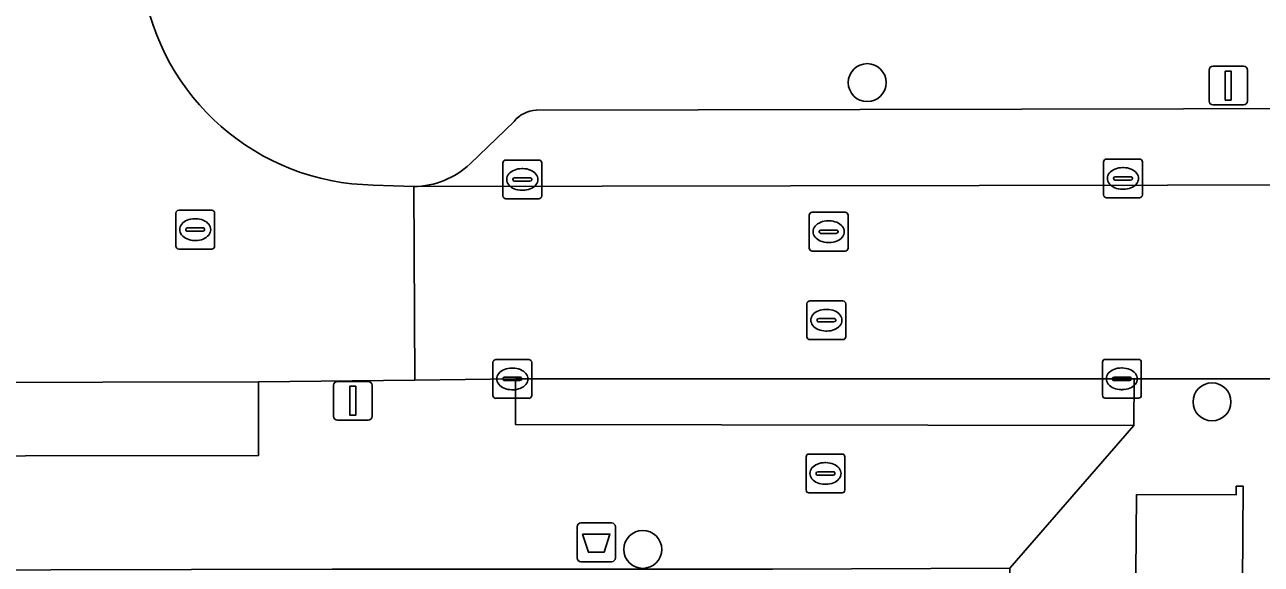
# Model space of a CAD drawing. Extents: x 160732 to 162107, y 387428 to 388479.
# Drawn here: x 161367.53 to 161399.42, y 387899.63 to 387913.54 of the extents above; entities that cross this region are included whole.
import ezdxf

# ---------------------------------------------------------------- set-up
doc = ezdxf.new("R2010")
doc.units = 0
for name, color, linetype in [('IMGEO_Afvalbak', 7, 'Continuous'), ('IMGEO_Boom', 7, 'Continuous'), ('IMGEO_Kolk', 7, 'Continuous'), ('IMGEO_Lichtmast', 7, 'Continuous'), ('IMGEO_Pand', 7, 'Continuous'), ('IMGEO_Parkeervlak_open', 7, 'Continuous'), ('IMGEO_Rijbaan_lokaal_open', 7, 'Continuous'), ('IMGEO_Rioolput', 7, 'Continuous'), ('IMGEO_Voetpad_open', 7, 'Continuous')]:
    doc.layers.add(name, color=color, linetype=linetype)

msp = doc.modelspace()

# ---------------------------------------------------------------- linework, layer by layer
at = {"layer": 'IMGEO_Afvalbak'}
for p, q in [((161381.775, 387899.795), (161381.775, 387900.595)), ((161381.775, 387900.595), (161381.775, 387899.795)), ((161381.875, 387900.695), (161382.665, 387900.695)), ((161382.665, 387900.695), (161381.875, 387900.695)), ((161382.765, 387900.595), (161382.765, 387899.795)), ((161382.765, 387899.795), (161382.765, 387900.595)), ((161382.665, 387899.695), (161381.875, 387899.695)), ((161381.875, 387899.695), (161382.665, 387899.695))]:
    msp.add_line(p, q, dxfattribs=at)
msp.add_lwpolyline([(161381.918, 387900.409), (161382.622, 387900.409), (161382.473, 387899.939), (161382.067, 387899.939), (161381.918, 387900.409)], dxfattribs=at)
for centre, start, end in [((161381.875, 387900.595), 90, 180), ((161381.875, 387900.595), 90, 180), ((161382.665, 387900.595), 0, 90), ((161382.665, 387900.595), 360, 90), ((161381.875, 387899.795), 180, 270), ((161381.875, 387899.795), 180, 270), ((161382.665, 387899.795), 270, 0), ((161382.665, 387899.795), 270, 0)]:
    msp.add_arc(centre, 0.1, start, end, dxfattribs=at)
at = {"layer": 'IMGEO_Boom'}
for centre in [(161389.259, 387912.05), (161398.151, 387903.818), (161383.47, 387900.013)]:
    msp.add_circle(centre, 0.489, dxfattribs=at)
at = {"layer": 'IMGEO_Kolk'}
for p, q in [((161379.938, 387910.053), (161380.79, 387910.053)), ((161395.429, 387910.079), (161396.281, 387910.079)), ((161379.863, 387909.127), (161379.863, 387909.979)), ((161380.351, 387909.833), (161380.376, 387909.833)), ((161380.864, 387909.979), (161380.864, 387909.127)), ((161395.354, 387909.153), (161395.354, 387910.005)), ((161395.842, 387909.859), (161395.867, 387909.859)), ((161396.355, 387910.005), (161396.355, 387909.153)), ((161380.122, 387909.547), (161380.122, 387909.559)), ((161380.56, 387909.51), (161380.162, 387909.51)), ((161380.165, 387909.596), (161380.563, 387909.596)), ((161380.606, 387909.559), (161380.606, 387909.547)), ((161395.613, 387909.573), (161395.613, 387909.585)), ((161396.051, 387909.536), (161395.653, 387909.536)), ((161395.656, 387909.622), (161396.054, 387909.622)), ((161396.097, 387909.585), (161396.097, 387909.573)), ((161380.79, 387909.053), (161379.938, 387909.053)), ((161380.374, 387909.273), (161380.349, 387909.273)), ((161396.281, 387909.079), (161395.429, 387909.079)), ((161395.865, 387909.299), (161395.84, 387909.299)), ((161379.68, 387904.909), (161380.532, 387904.909)), ((161395.4, 387904.912), (161396.252, 387904.912)), ((161379.605, 387903.983), (161379.605, 387904.835)), ((161380.093, 387904.689), (161380.118, 387904.689)), ((161380.606, 387904.835), (161380.606, 387903.983)), ((161395.325, 387903.986), (161395.325, 387904.838)), ((161395.813, 387904.692), (161395.838, 387904.692)), ((161396.326, 387904.838), (161396.326, 387903.986)), ((161379.864, 387904.403), (161379.864, 387904.415)), ((161380.302, 387904.366), (161379.904, 387904.366)), ((161379.907, 387904.452), (161380.305, 387904.452)), ((161380.348, 387904.415), (161380.348, 387904.403)), ((161395.584, 387904.406), (161395.584, 387904.418)), ((161396.022, 387904.369), (161395.624, 387904.369)), ((161395.627, 387904.455), (161396.025, 387904.455)), ((161396.068, 387904.418), (161396.068, 387904.406)), ((161380.116, 387904.129), (161380.091, 387904.129)), ((161395.836, 387904.132), (161395.811, 387904.132)), ((161380.532, 387903.909), (161379.68, 387903.909)), ((161396.252, 387903.912), (161395.4, 387903.912))]:
    msp.add_line(p, q, dxfattribs=at)
for points in [[(161379.938, 387910.053), (161380.79, 387910.053)], [(161395.429, 387910.079), (161396.281, 387910.079)], [(161379.863, 387909.127), (161379.863, 387909.979)], [(161380.864, 387909.979), (161380.864, 387909.127)], [(161395.354, 387909.153), (161395.354, 387910.005)], [(161396.355, 387910.005), (161396.355, 387909.153)], [(161380.79, 387909.053), (161379.938, 387909.053)], [(161396.281, 387909.079), (161395.429, 387909.079)], [(161379.68, 387904.909), (161380.532, 387904.909)], [(161395.4, 387904.912), (161396.252, 387904.912)], [(161379.605, 387903.983), (161379.605, 387904.835)], [(161380.606, 387904.835), (161380.606, 387903.983)], [(161395.325, 387903.986), (161395.325, 387904.838)], [(161396.326, 387904.838), (161396.326, 387903.986)], [(161380.532, 387903.909), (161379.68, 387903.909)], [(161396.252, 387903.912), (161395.4, 387903.912)]]:
    msp.add_lwpolyline(points, dxfattribs=at)
for centre, radius, start, end in [((161379.94, 387909.977), 0.0765, 91.552, 178.448), ((161379.94, 387909.977), 0.0765, 91.552, 178.448), ((161380.788, 387909.977), 0.0765, 1.552, 88.448), ((161380.788, 387909.977), 0.0765, 1.552, 88.448), ((161395.431, 387910.003), 0.0765, 91.552, 178.448), ((161395.431, 387910.003), 0.0765, 91.552, 178.448), ((161396.279, 387910.003), 0.0765, 1.552, 88.448), ((161396.279, 387910.003), 0.0765, 1.552, 88.448), ((161380.162, 387909.556), 0.0403, 85.8775, 175.7526), ((161380.159, 387909.546), 0.0366, 178.938, 274.7102), ((161380.563, 387909.553), 0.043, 264.8664, 352.4533), ((161380.567, 387909.558), 0.0386, 1.7309, 96.639), ((161395.653, 387909.582), 0.0403, 85.8775, 175.7526), ((161395.65, 387909.572), 0.0366, 178.938, 274.7102), ((161396.054, 387909.579), 0.043, 264.8664, 352.4533), ((161396.058, 387909.584), 0.0386, 1.7309, 96.639), ((161379.94, 387909.129), 0.0765, 181.552, 268.448), ((161379.94, 387909.129), 0.0765, 181.552, 268.448), ((161380.788, 387909.129), 0.0765, 271.552, 358.448), ((161380.788, 387909.129), 0.0765, 271.552, 358.448), ((161395.431, 387909.155), 0.0765, 181.552, 268.448), ((161395.431, 387909.155), 0.0765, 181.552, 268.448), ((161396.279, 387909.155), 0.0765, 271.552, 358.448), ((161396.279, 387909.155), 0.0765, 271.552, 358.448), ((161379.682, 387904.833), 0.0765, 91.552, 178.448), ((161379.682, 387904.833), 0.0765, 91.552, 178.448), ((161380.53, 387904.833), 0.0765, 1.552, 88.448), ((161380.53, 387904.833), 0.0765, 1.552, 88.448), ((161395.402, 387904.836), 0.0765, 91.552, 178.448), ((161395.402, 387904.836), 0.0765, 91.552, 178.448), ((161396.25, 387904.836), 0.0765, 1.552, 88.448), ((161396.25, 387904.836), 0.0765, 1.552, 88.448), ((161379.904, 387904.412), 0.0403, 85.8775, 175.7526), ((161379.901, 387904.402), 0.0366, 178.938, 274.7102), ((161380.305, 387904.409), 0.043, 264.8664, 352.4533), ((161380.309, 387904.414), 0.0386, 1.7309, 96.639), ((161395.624, 387904.415), 0.0403, 85.8775, 175.7526), ((161395.621, 387904.405), 0.0366, 178.938, 274.7102), ((161396.025, 387904.412), 0.043, 264.8664, 352.4533), ((161396.029, 387904.417), 0.0386, 1.7309, 96.639), ((161379.682, 387903.985), 0.0765, 181.552, 268.448), ((161379.682, 387903.985), 0.0765, 181.552, 268.448), ((161380.53, 387903.985), 0.0765, 271.552, 358.448), ((161380.53, 387903.985), 0.0765, 271.552, 358.448), ((161395.402, 387903.988), 0.0765, 181.552, 268.448), ((161395.402, 387903.988), 0.0765, 181.552, 268.448), ((161396.25, 387903.988), 0.0765, 271.552, 358.448), ((161396.25, 387903.988), 0.0765, 271.552, 358.448)]:
    msp.add_arc(centre, radius, start, end, dxfattribs=at)
for centre, major_axis, ratio, start_param, end_param in [((161380.35, 387909.553), (-0.387, 0.002), 0.722429, 4.712389, 7.853982), ((161380.375, 387909.553), (-0.39, 0.002), 0.717154, 1.570796, 4.712389), ((161395.841, 387909.579), (-0.387, 0.002), 0.722429, 4.712389, 7.853982), ((161395.866, 387909.579), (-0.39, 0.002), 0.717154, 1.570796, 4.712389), ((161380.092, 387904.409), (-0.387, 0.002), 0.722429, 4.712389, 7.853982), ((161380.117, 387904.409), (-0.39, 0.002), 0.717154, 1.570796, 4.712389), ((161395.812, 387904.412), (-0.387, 0.002), 0.722429, 4.712389, 7.853982), ((161395.837, 387904.412), (-0.39, 0.002), 0.717154, 1.570796, 4.712389)]:
    msp.add_ellipse(centre, major_axis=major_axis, ratio=ratio, start_param=start_param, end_param=end_param, dxfattribs=at)
at = {"layer": 'IMGEO_Lichtmast'}
for p, q in [((161398.075, 387911.574), (161398.075, 387912.374)), ((161398.075, 387912.374), (161398.075, 387911.574)), ((161398.175, 387912.474), (161398.965, 387912.474)), ((161398.965, 387912.474), (161398.175, 387912.474)), ((161399.065, 387912.374), (161399.065, 387911.574)), ((161399.065, 387911.574), (161399.065, 387912.374)), ((161398.965, 387911.474), (161398.175, 387911.474)), ((161398.175, 387911.474), (161398.965, 387911.474)), ((161375.597, 387904.346), (161376.387, 387904.346)), ((161376.387, 387904.346), (161375.597, 387904.346)), ((161375.497, 387903.446), (161375.497, 387904.246)), ((161375.497, 387904.246), (161375.497, 387903.446)), ((161376.487, 387904.246), (161376.487, 387903.446)), ((161376.487, 387903.446), (161376.487, 387904.246)), ((161376.387, 387903.346), (161375.597, 387903.346)), ((161375.597, 387903.346), (161376.387, 387903.346))]:
    msp.add_line(p, q, dxfattribs=at)
for points in [[(161398.495, 387912.349), (161398.645, 387912.349), (161398.645, 387911.599), (161398.495, 387911.599), (161398.495, 387912.349)], [(161375.917, 387904.221), (161376.067, 387904.221), (161376.067, 387903.471), (161375.917, 387903.471), (161375.917, 387904.221)]]:
    msp.add_lwpolyline(points, dxfattribs=at)
for centre, start, end in [((161398.175, 387912.374), 90, 180), ((161398.175, 387912.374), 90, 180), ((161398.965, 387912.374), 0, 90), ((161398.965, 387912.374), 360, 90), ((161398.175, 387911.574), 180, 270), ((161398.175, 387911.574), 180, 270), ((161398.965, 387911.574), 270, 0), ((161398.965, 387911.574), 270, 0), ((161375.597, 387904.246), 90, 180), ((161375.597, 387904.246), 90, 180), ((161376.387, 387904.246), 0, 90), ((161376.387, 387904.246), 360, 90), ((161375.597, 387903.446), 180, 270), ((161375.597, 387903.446), 180, 270), ((161376.387, 387903.446), 270, 0), ((161376.387, 387903.446), 270, 0)]:
    msp.add_arc(centre, 0.1, start, end, dxfattribs=at)
at = {"layer": 'IMGEO_Pand'}
msp.add_lwpolyline([(161398.937, 387899.141), (161398.956, 387901.641), (161398.776, 387901.642), (161398.775, 387901.422), (161396.205, 387901.431), (161396.189, 387899.383), (161398.759, 387899.362), (161398.757, 387899.142)], close=True, dxfattribs=at)
at = {"layer": 'IMGEO_Parkeervlak_open'}
for points in [[(161418.281, 387911.42), (161380.725, 387911.343)], [(161380.151, 387911.051), (161379.016, 387909.956)], [(161377.562, 387909.37), (161421.301, 387909.451)]]:
    msp.add_lwpolyline(points, dxfattribs=at)
msp.add_lwpolyline([(161361.516, 387904.309), (161361.532, 387902.413), (161373.563, 387902.438), (161373.56, 387904.331)], close=True, dxfattribs=at)
for centre, radius, start, end in [((161380.773, 387910.538), 0.806, 93.4274, 140.4985), ((161377.539, 387911.525), 2.155, 270.6181, 313.2834)]:
    msp.add_arc(centre, radius, start, end, dxfattribs=at)
at = {"layer": 'IMGEO_Rijbaan_lokaal_open'}
for points in [[(161360.554, 387909.361), (161359.568, 387909.33), (161359.568, 387904.324), (161361.516, 387904.309), (161373.56, 387904.331), (161377.587, 387904.377), (161377.562, 387909.37), (161376.517, 387909.409)], [(161421.748, 387909.447), (161421.301, 387909.451), (161377.562, 387909.37), (161377.587, 387904.377), (161380.189, 387904.41), (161396.147, 387904.412), (161400.984, 387904.413), (161410.092, 387904.434), (161417.417, 387904.446), (161421.523, 387904.402)]]:
    msp.add_lwpolyline(points, dxfattribs=at)
msp.add_arc((161376.617, 387915.516), 6.108, 188.6417, 269.0602, dxfattribs=at)
at = {"layer": 'IMGEO_Rioolput'}
for p, q in [((161371.501, 387908.759), (161372.353, 387908.759)), ((161371.426, 387907.833), (161371.426, 387908.685)), ((161371.914, 387908.539), (161371.939, 387908.539)), ((161372.427, 387908.685), (161372.427, 387907.833)), ((161387.764, 387907.78), (161387.764, 387908.632)), ((161387.839, 387908.706), (161388.691, 387908.706)), ((161388.252, 387908.486), (161388.277, 387908.486)), ((161388.765, 387908.632), (161388.765, 387907.78)), ((161371.685, 387908.253), (161371.685, 387908.265)), ((161372.123, 387908.216), (161371.725, 387908.216)), ((161371.728, 387908.302), (161372.126, 387908.302)), ((161372.169, 387908.265), (161372.169, 387908.253)), ((161388.023, 387908.2), (161388.023, 387908.212)), ((161388.461, 387908.163), (161388.063, 387908.163)), ((161388.066, 387908.249), (161388.464, 387908.249)), ((161388.507, 387908.212), (161388.507, 387908.2)), ((161371.937, 387907.979), (161371.912, 387907.979)), ((161388.275, 387907.926), (161388.25, 387907.926)), ((161372.353, 387907.759), (161371.501, 387907.759)), ((161388.691, 387907.706), (161387.839, 387907.706)), ((161387.705, 387905.497), (161387.705, 387906.349)), ((161387.78, 387906.423), (161388.632, 387906.423)), ((161388.193, 387906.203), (161388.218, 387906.203)), ((161388.706, 387906.349), (161388.706, 387905.497)), ((161387.964, 387905.917), (161387.964, 387905.929)), ((161388.402, 387905.88), (161388.004, 387905.88)), ((161388.007, 387905.966), (161388.405, 387905.966)), ((161388.448, 387905.929), (161388.448, 387905.917)), ((161388.216, 387905.643), (161388.191, 387905.643)), ((161388.632, 387905.423), (161387.78, 387905.423)), ((161387.682, 387901.545), (161387.682, 387902.397)), ((161387.757, 387902.471), (161388.609, 387902.471)), ((161388.683, 387902.397), (161388.683, 387901.545)), ((161388.17, 387902.251), (161388.195, 387902.251)), ((161387.941, 387901.965), (161387.941, 387901.977)), ((161388.379, 387901.928), (161387.981, 387901.928)), ((161387.984, 387902.014), (161388.382, 387902.014)), ((161388.425, 387901.977), (161388.425, 387901.965)), ((161388.609, 387901.471), (161387.757, 387901.471)), ((161388.193, 387901.691), (161388.168, 387901.691))]:
    msp.add_line(p, q, dxfattribs=at)
for points in [[(161371.501, 387908.759), (161372.353, 387908.759)], [(161371.426, 387907.833), (161371.426, 387908.685)], [(161372.427, 387908.685), (161372.427, 387907.833)], [(161387.764, 387907.78), (161387.764, 387908.632)], [(161387.839, 387908.706), (161388.691, 387908.706)], [(161388.765, 387908.632), (161388.765, 387907.78)], [(161372.353, 387907.759), (161371.501, 387907.759)], [(161388.691, 387907.706), (161387.839, 387907.706)], [(161387.705, 387905.497), (161387.705, 387906.349)], [(161387.78, 387906.423), (161388.632, 387906.423)], [(161388.706, 387906.349), (161388.706, 387905.497)], [(161388.632, 387905.423), (161387.78, 387905.423)], [(161387.682, 387901.545), (161387.682, 387902.397)], [(161387.757, 387902.471), (161388.609, 387902.471)], [(161388.683, 387902.397), (161388.683, 387901.545)], [(161388.609, 387901.471), (161387.757, 387901.471)]]:
    msp.add_lwpolyline(points, dxfattribs=at)
for centre, radius, start, end in [((161371.503, 387908.683), 0.0765, 91.552, 178.448), ((161371.503, 387908.683), 0.0765, 91.552, 178.448), ((161372.351, 387908.683), 0.0765, 1.552, 88.448), ((161372.351, 387908.683), 0.0765, 1.552, 88.448), ((161387.841, 387908.63), 0.0765, 91.552, 178.448), ((161387.841, 387908.63), 0.0765, 91.552, 178.448), ((161388.689, 387908.63), 0.0765, 1.552, 88.448), ((161388.689, 387908.63), 0.0765, 1.552, 88.448), ((161371.725, 387908.262), 0.0403, 85.8775, 175.7526), ((161371.722, 387908.252), 0.0366, 178.938, 274.7102), ((161372.126, 387908.259), 0.043, 264.8664, 352.4533), ((161372.13, 387908.264), 0.0386, 1.7309, 96.639), ((161388.063, 387908.209), 0.0403, 85.8775, 175.7526), ((161388.06, 387908.199), 0.0366, 178.938, 274.7102), ((161388.464, 387908.206), 0.043, 264.8664, 352.4533), ((161388.468, 387908.211), 0.0386, 1.7309, 96.639), ((161371.503, 387907.835), 0.0765, 181.552, 268.448), ((161371.503, 387907.835), 0.0765, 181.552, 268.448), ((161372.351, 387907.835), 0.0765, 271.552, 358.448), ((161372.351, 387907.835), 0.0765, 271.552, 358.448), ((161387.841, 387907.782), 0.0765, 181.552, 268.448), ((161387.841, 387907.782), 0.0765, 181.552, 268.448), ((161388.689, 387907.782), 0.0765, 271.552, 358.448), ((161388.689, 387907.782), 0.0765, 271.552, 358.448), ((161387.782, 387906.347), 0.0765, 91.552, 178.448), ((161387.782, 387906.347), 0.0765, 91.552, 178.448), ((161388.63, 387906.347), 0.0765, 1.552, 88.448), ((161388.63, 387906.347), 0.0765, 1.552, 88.448), ((161388.004, 387905.926), 0.0403, 85.8775, 175.7526), ((161388.001, 387905.916), 0.0366, 178.938, 274.7102), ((161388.405, 387905.923), 0.043, 264.8664, 352.4533), ((161388.409, 387905.928), 0.0386, 1.7309, 96.639), ((161387.782, 387905.499), 0.0765, 181.552, 268.448), ((161387.782, 387905.499), 0.0765, 181.552, 268.448), ((161388.63, 387905.499), 0.0765, 271.552, 358.448), ((161388.63, 387905.499), 0.0765, 271.552, 358.448), ((161387.759, 387902.395), 0.0765, 91.552, 178.448), ((161387.759, 387902.395), 0.0765, 91.552, 178.448), ((161388.607, 387902.395), 0.0765, 1.552, 88.448), ((161388.607, 387902.395), 0.0765, 1.552, 88.448), ((161387.981, 387901.974), 0.0403, 85.8775, 175.7526), ((161387.978, 387901.964), 0.0366, 178.938, 274.7102), ((161388.382, 387901.971), 0.043, 264.8664, 352.4533), ((161388.386, 387901.976), 0.0386, 1.7309, 96.639), ((161387.759, 387901.547), 0.0765, 181.552, 268.448), ((161387.759, 387901.547), 0.0765, 181.552, 268.448), ((161388.607, 387901.547), 0.0765, 271.552, 358.448), ((161388.607, 387901.547), 0.0765, 271.552, 358.448)]:
    msp.add_arc(centre, radius, start, end, dxfattribs=at)
for centre, major_axis, ratio, start_param, end_param in [((161371.913, 387908.259), (-0.387, 0.002), 0.722429, 4.712389, 7.853982), ((161371.938, 387908.259), (-0.39, 0.002), 0.717154, 1.570796, 4.712389), ((161388.251, 387908.206), (-0.387, 0.002), 0.722429, 4.712389, 7.853982), ((161388.276, 387908.206), (-0.39, 0.002), 0.717154, 1.570796, 4.712389), ((161388.192, 387905.923), (-0.387, 0.002), 0.722429, 4.712389, 7.853982), ((161388.217, 387905.923), (-0.39, 0.002), 0.717154, 1.570796, 4.712389), ((161388.169, 387901.971), (-0.387, 0.002), 0.722429, 4.712389, 7.853982), ((161388.194, 387901.971), (-0.39, 0.002), 0.717154, 1.570796, 4.712389)]:
    msp.add_ellipse(centre, major_axis=major_axis, ratio=ratio, start_param=start_param, end_param=end_param, dxfattribs=at)
at = {"layer": 'IMGEO_Voetpad_open'}
for points in [[(161380.725, 387911.343), (161418.281, 387911.42)], [(161379.016, 387909.956), (161380.151, 387911.051)], [(161376.517, 387909.409), (161377.562, 387909.37)], [(161315.359, 387899.377), (161329.974, 387899.396), (161339.186, 387899.416), (161375.462, 387899.501), (161381.798, 387899.502), (161386.817, 387899.502), (161392.941, 387899.533), (161396.139, 387903.21), (161380.187, 387903.235), (161380.189, 387904.41), (161377.587, 387904.377), (161373.56, 387904.331), (161373.563, 387902.438), (161361.532, 387902.413), (161361.516, 387904.309), (161359.568, 387904.324), (161359.413, 387904.316)], [(161417.417, 387904.446), (161410.092, 387904.434), (161410.107, 387903.236), (161400.963, 387903.235), (161400.984, 387904.413), (161396.147, 387904.412), (161396.139, 387903.21), (161392.941, 387899.533), (161392.93, 387897.073)]]:
    msp.add_lwpolyline(points, dxfattribs=at)
for points in [[(161380.189, 387904.41), (161380.187, 387903.235), (161396.139, 387903.21), (161396.147, 387904.412)], [(161398.937, 387899.141), (161398.757, 387899.142), (161398.759, 387899.362), (161396.189, 387899.383), (161396.205, 387901.431), (161398.775, 387901.422), (161398.776, 387901.642), (161398.956, 387901.641)]]:
    msp.add_lwpolyline(points, close=True, dxfattribs=at)
for centre, radius, start, end in [((161376.617, 387915.516), 6.108, 188.6417, 269.0602), ((161380.773, 387910.538), 0.806, 93.4274, 140.4985), ((161377.539, 387911.525), 2.155, 270.6181, 313.2834)]:
    msp.add_arc(centre, radius, start, end, dxfattribs=at)

doc.saveas('drawing.dxf')
